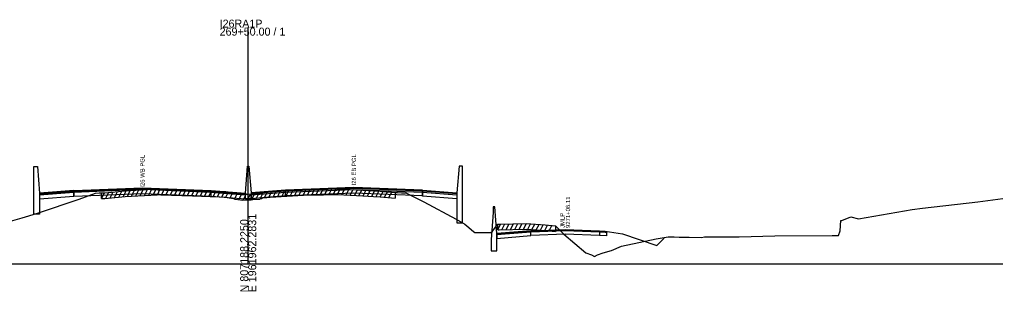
# Model space of a CAD drawing. Extents: x 1017 to 19997, y -1947 to 50737.
# Drawn here: x 10520 to 10861.4, y 19490.3 to 19585.4 of the extents above; entities that cross this region are included whole.
import ezdxf

# ---------------------------------------------------------------- set-up
doc = ezdxf.new("R2010")
doc.units = 0
for name, color, linetype in [('RD_GPK_XS_Cell', 7, 'Continuous'), ('RD_XS_Base', 7, 'Continuous'), ('RD_XS_ExGround', 7, 'Continuous'), ('RD_XS_ExPaveRet', 7, 'Continuous'), ('RD_XS_Greenside', 7, 'Continuous'), ('RD_XS_MedBWall', 7, 'Continuous'), ('RD_XS_Pave', 7, 'Continuous'), ('RD_XS_PaveOvlay', 7, 'Continuous'), ('RD_XS_TieSlope', 7, 'Continuous'), ('RD_XS_TX_Notes', 7, 'Continuous')]:
    doc.layers.add(name, color=color, linetype=linetype)

msp = doc.modelspace()

# ---------------------------------------------------------------- linework, layer by layer
at = {"layer": 'RD_GPK_XS_Cell'}
for p, q in [((10600, 19500), (10600, 19582.61)), ((10000, 19500), (10600, 19500)), ((10600, 19500), (11200, 19500))]:
    msp.add_line(p, q, dxfattribs=at)
at = {"layer": 'RD_XS_Base'}
for points in [[(10539, 19524.97), (10527, 19524.01)], [(10527, 19524.01), (10527, 19522.67)], [(10527, 19522.67), (10539, 19523.63)], [(10539, 19523.63), (10539, 19524.97)], [(10539.05, 19523.64), (10539, 19523.63)], [(10539.05, 19524.98), (10539.05, 19523.64)], [(10539.05, 19523.64), (10563, 19524.61), (10587, 19523.64)], [(10587, 19523.64), (10587, 19524.98)], [(10599, 19524.04), (10587, 19524.98)], [(10587, 19523.64), (10599, 19522.7)], [(10599, 19522.7), (10599, 19524.04)], [(10601, 19522.76), (10601, 19524.1)], [(10613, 19523.71), (10601, 19522.76)], [(10613, 19523.71), (10613, 19525.05)], [(10660.95, 19523.71), (10637, 19524.67), (10613, 19523.71)], [(10660.95, 19523.71), (10660.95, 19525.05)], [(10661, 19523.71), (10660.95, 19523.71)], [(10661, 19525.05), (10661, 19523.71)], [(10661, 19525.04), (10673, 19524.08)], [(10661, 19523.7), (10661, 19525.04)], [(10673, 19522.74), (10661, 19523.7)], [(10673, 19524.08), (10673, 19522.74)], [(10698.9, 19511.17), (10687, 19510.23)], [(10687, 19510.23), (10687, 19508.89)], [(10687, 19508.89), (10698.9, 19509.84)], [(10698.9, 19511.17), (10710.9, 19511.64), (10722.9, 19511.15)], [(10698.9, 19509.84), (10698.9, 19511.17)], [(10722.9, 19509.84), (10710.9, 19510.31), (10698.9, 19509.84)], [(10722.9, 19511.15), (10722.9, 19509.84)], [(10722.9, 19511.15), (10724.9, 19511.07), (10725.4, 19511.05)], [(10725.4, 19509.72), (10722.9, 19509.84)], [(10725.4, 19511.05), (10725.4, 19509.72)]]:
    msp.add_lwpolyline(points, dxfattribs=at)
at = {"layer": 'RD_XS_ExGround'}
msp.add_lwpolyline([(10516.83, 19514.9), (10520.93, 19516.04), (10525.9, 19517.58), (10526.59, 19517.83), (10540.88, 19522.61), (10546.54, 19524.73), (10547.87, 19524.8), (10548.72, 19524.78), (10549.8, 19524.87), (10556.99, 19525.54), (10568.13, 19526.16), (10568.59, 19526.19), (10569.48, 19526.15), (10580.46, 19525.79), (10589.81, 19525.37), (10592.12, 19525.26), (10592.6, 19525.2), (10594.83, 19524.85), (10595.34, 19524.55), (10597.35, 19524.33), (10598.07, 19524.25), (10599.07, 19524.31), (10600, 19524.36), (10601, 19524.41), (10601.66, 19524.46), (10604.02, 19524.58), (10604.31, 19524.82), (10604.67, 19524.81), (10604.95, 19525.06), (10606.55, 19525.2), (10607.22, 19525.26), (10607.67, 19525.28), (10619.35, 19525.98), (10626.34, 19526.11), (10631.2, 19526.24), (10640.05, 19525.76), (10643.87, 19525.54), (10646.18, 19525.37), (10651.39, 19524.97), (10652.26, 19524.92), (10653.62, 19524.85), (10654.04, 19524.84), (10655.1, 19524.79), (10657.68, 19523.5), (10661.39, 19521.67), (10672.74, 19515.56), (10675.81, 19513.9), (10676.54, 19513.29), (10678.86, 19511.31), (10679.34, 19510.91), (10682.1, 19510.92), (10684.91, 19510.92), (10685.51, 19511.38), (10687.28, 19513.84), (10687.78, 19513.87), (10697.29, 19514.13), (10703.85, 19513.61), (10707.51, 19513.33), (10710.46, 19510.3), (10718.11, 19503.77), (10720.13, 19503.08), (10721.16, 19502.57), (10722.17, 19503.08), (10724.21, 19503.77), (10727.1, 19504.64), (10730.63, 19506.11), (10742.71, 19508.77), (10746.93, 19509.42), (10749.05, 19509.47), (10750.81, 19509.33), (10752.96, 19509.32), (10754.22, 19509.32), (10758.57, 19509.19), (10759.68, 19509.38), (10771.78, 19509.37), (10784.25, 19509.82), (10804.29, 19509.86), (10806.5, 19509.86), (10807.03, 19511.54), (10807.37, 19515.17), (10807.71, 19515.17), (10810.86, 19516.38), (10813.47, 19515.73), (10832.32, 19518.97), (10835.86, 19519.45), (10855.23, 19521.63), (10872.77, 19523.98)], dxfattribs=at)
at = {"layer": 'RD_XS_ExPaveRet'}
for p, q in [((10560.72, 19523.75), (10561.75, 19525.81)), ((10562.22, 19523.83), (10563.25, 19525.89)), ((10563.72, 19523.92), (10564.75, 19525.97)), ((10565.22, 19524), (10566.25, 19526.06)), ((10566.72, 19524.08), (10567.75, 19526.14)), ((10568.22, 19524.16), (10569.22, 19526.16)), ((10569.72, 19524.15), (10570.71, 19526.11)), ((10571.22, 19524.1), (10572.21, 19526.06)), ((10572.72, 19524.05), (10573.71, 19526.01)), ((10574.22, 19523.99), (10575.21, 19525.96)), ((10575.72, 19523.94), (10576.71, 19525.91)), ((10577.22, 19523.89), (10578.21, 19525.86)), ((10578.72, 19523.84), (10579.71, 19525.81)), ((10616.22, 19523.79), (10617.26, 19525.85)), ((10617.72, 19523.88), (10618.76, 19525.94)), ((10619.22, 19523.97), (10620.24, 19525.99)), ((10620.72, 19524), (10621.73, 19526.02)), ((10622.22, 19524.03), (10623.23, 19526.05)), ((10623.72, 19524.06), (10624.73, 19526.08)), ((10625.22, 19524.09), (10626.23, 19526.11)), ((10626.72, 19524.12), (10627.74, 19526.15)), ((10628.22, 19524.16), (10629.24, 19526.19)), ((10629.72, 19524.2), (10630.74, 19526.23)), ((10631.22, 19524.24), (10632.2, 19526.19)), ((10632.72, 19524.16), (10633.7, 19526.11)), ((10634.22, 19524.08), (10635.2, 19526.02)), ((10635.72, 19523.99), (10636.7, 19525.94)), ((10637.22, 19523.91), (10638.2, 19525.86)), ((10548.72, 19522.78), (10549.77, 19524.87)), ((10548.72, 19522.78), (10548.72, 19524.78)), ((10548.72, 19522.78), (10549.8, 19522.87)), ((10549.8, 19522.87), (10556.99, 19523.54)), ((10550.22, 19522.91), (10551.27, 19525.01)), ((10551.72, 19523.05), (10552.77, 19525.15)), ((10553.22, 19523.19), (10554.27, 19525.29)), ((10554.72, 19523.33), (10555.77, 19525.43)), ((10556.22, 19523.47), (10557.27, 19525.56)), ((10556.99, 19523.54), (10568.13, 19524.16)), ((10557.72, 19523.58), (10558.75, 19525.64)), ((10559.22, 19523.67), (10560.25, 19525.72)), ((10568.13, 19524.16), (10568.59, 19524.19)), ((10568.59, 19524.19), (10569.48, 19524.15)), ((10569.48, 19524.15), (10580.46, 19523.79)), ((10580.22, 19523.79), (10581.2, 19525.75)), ((10580.46, 19523.79), (10589.81, 19523.37)), ((10581.72, 19523.73), (10582.7, 19525.68)), ((10583.22, 19523.66), (10584.2, 19525.62)), ((10584.72, 19523.59), (10585.7, 19525.55)), ((10586.22, 19523.53), (10587.2, 19525.48)), ((10587.72, 19523.46), (10588.7, 19525.42)), ((10589.22, 19523.39), (10590.2, 19525.35)), ((10589.81, 19523.37), (10592.12, 19523.26)), ((10590.72, 19523.32), (10591.7, 19525.28)), ((10592.12, 19523.26), (10592.6, 19523.2)), ((10592.22, 19523.25), (10593.16, 19525.11)), ((10592.6, 19523.2), (10594.83, 19522.85)), ((10593.72, 19523.03), (10594.65, 19524.88)), ((10594.83, 19522.85), (10595.34, 19522.55)), ((10595.22, 19522.61), (10596.15, 19524.46)), ((10595.34, 19522.55), (10597.35, 19522.33)), ((10596.72, 19522.4), (10597.67, 19524.3)), ((10598.22, 19522.26), (10599.25, 19524.32)), ((10599.72, 19522.35), (10600.75, 19524.4)), ((10600, 19522.36), (10601, 19522.41)), ((10601, 19522.41), (10601.66, 19522.46)), ((10601.22, 19522.43), (10602.26, 19524.49)), ((10601.66, 19522.46), (10604.02, 19522.58)), ((10602.72, 19522.52), (10603.75, 19524.56)), ((10604.02, 19522.58), (10604.31, 19522.82)), ((10604.22, 19522.74), (10605.4, 19525.1)), ((10604.31, 19522.82), (10604.67, 19522.81)), ((10604.67, 19522.81), (10604.95, 19523.06)), ((10604.95, 19523.06), (10606.55, 19523.2)), ((10605.72, 19523.13), (10606.77, 19525.22)), ((10606.55, 19523.2), (10607.22, 19523.26)), ((10607.22, 19523.26), (10608.25, 19525.32)), ((10607.22, 19523.26), (10607.67, 19523.28)), ((10607.67, 19523.28), (10619.35, 19523.98)), ((10608.72, 19523.35), (10609.76, 19525.41)), ((10610.22, 19523.43), (10611.26, 19525.5)), ((10611.72, 19523.52), (10612.76, 19525.58)), ((10613.22, 19523.61), (10614.26, 19525.67)), ((10614.72, 19523.7), (10615.76, 19525.76)), ((10619.35, 19523.98), (10626.34, 19524.11)), ((10626.34, 19524.11), (10631.2, 19524.24)), ((10631.2, 19524.24), (10640.05, 19523.76)), ((10638.72, 19523.83), (10639.7, 19525.77)), ((10640.05, 19523.76), (10643.87, 19523.54)), ((10640.22, 19523.75), (10641.2, 19525.69)), ((10641.72, 19523.66), (10642.7, 19525.6)), ((10643.22, 19523.57), (10644.19, 19525.51)), ((10643.87, 19523.54), (10646.18, 19523.37)), ((10644.72, 19523.48), (10645.69, 19525.41)), ((10646.18, 19523.37), (10651.39, 19522.97)), ((10646.22, 19523.37), (10647.19, 19525.29)), ((10647.72, 19523.25), (10648.69, 19525.18)), ((10649.22, 19523.13), (10650.19, 19525.06)), ((10651.39, 19524.97), (10651.39, 19522.97)), ((10597.35, 19522.33), (10598.07, 19522.25)), ((10598.07, 19522.25), (10599.07, 19522.31)), ((10599.07, 19522.31), (10600, 19522.36)), ((10687.28, 19511.84), (10688.3, 19513.89)), ((10687.28, 19511.84), (10687.28, 19513.84)), ((10688.78, 19511.9), (10689.8, 19513.93)), ((10690.28, 19511.94), (10691.3, 19513.97)), ((10691.78, 19511.98), (10692.8, 19514.01)), ((10693.28, 19512.02), (10694.3, 19514.05)), ((10694.78, 19512.06), (10695.8, 19514.09)), ((10696.28, 19512.1), (10697.3, 19514.13)), ((10697.78, 19512.09), (10698.74, 19514.02)), ((10699.28, 19511.97), (10700.24, 19513.9)), ((10700.78, 19511.85), (10701.74, 19513.78)), ((10702.28, 19511.74), (10703.24, 19513.66)), ((10703.78, 19511.62), (10704.75, 19513.54)), ((10705.28, 19511.5), (10706.25, 19513.43)), ((10707.51, 19513.33), (10707.51, 19511.33)), ((10687.28, 19511.84), (10687.78, 19511.87)), ((10687.78, 19511.87), (10697.29, 19512.13)), ((10697.29, 19512.13), (10703.85, 19511.61)), ((10703.85, 19511.61), (10707.51, 19511.33))]:
    msp.add_line(p, q, dxfattribs=at)
at = {"layer": 'RD_XS_Greenside'}
for points in [[(10724.9, 19511.39), (10730.9, 19510.42)], [(10730.9, 19510.42), (10742.9, 19506.41)]]:
    msp.add_lwpolyline(points, dxfattribs=at)
at = {"layer": 'RD_XS_MedBWall'}
for points in [[(10525, 19517.3), (10525, 19534.03)], [(10525, 19534.03), (10526.25, 19534.03), (10527, 19524.69)], [(10599, 19524.69), (10599.75, 19534.1), (10600.25, 19534.1), (10601, 19524.76)], [(10675, 19534.1), (10673.75, 19534.1), (10673, 19524.76)], [(10675, 19514.34), (10675, 19534.1)], [(10527, 19524.69), (10527, 19517.3)], [(10599, 19522.69), (10599, 19524.69)], [(10601, 19522.69), (10599, 19522.69)], [(10601, 19524.76), (10601, 19522.69)], [(10673, 19524.76), (10673, 19514.34)], [(10687, 19510.54), (10686.25, 19519.88), (10685.75, 19519.88)], [(10685.75, 19519.88), (10685.75, 19517.88)], [(10527, 19517.3), (10525, 19517.3)], [(10685.75, 19517.88), (10685, 19508.54)], [(10673, 19514.34), (10675, 19514.34)], [(10687, 19504.54), (10687, 19510.54)], [(10685, 19508.54), (10685, 19504.54)], [(10685, 19504.54), (10687, 19504.54)]]:
    msp.add_lwpolyline(points, dxfattribs=at)
at = {"layer": 'RD_XS_Pave'}
for points in [[(10539.05, 19525.32), (10563, 19526.28), (10587, 19525.32)], [(10587, 19524.98), (10563, 19525.95), (10539.05, 19524.98)], [(10660.95, 19525.39), (10637, 19526.35), (10613, 19525.39)], [(10613, 19525.05), (10637, 19526.01), (10660.95, 19525.05)], [(10539, 19525.31), (10527, 19524.35)], [(10527, 19524.35), (10527, 19524.01)], [(10539, 19524.97), (10539, 19525.31)], [(10539.05, 19524.98), (10539, 19524.97)], [(10539.05, 19524.98), (10539.05, 19525.32)], [(10587, 19525.32), (10587, 19524.98)], [(10587, 19525.32), (10599, 19524.38)], [(10599, 19524.38), (10599, 19524.04)], [(10613, 19525.39), (10601, 19524.44)], [(10601, 19524.1), (10613, 19525.05)], [(10601, 19524.44), (10601, 19524.1)], [(10613, 19525.39), (10613, 19525.05)], [(10660.95, 19525.05), (10660.95, 19525.39)], [(10660.95, 19525.39), (10661, 19525.39)], [(10661, 19525.05), (10660.95, 19525.05)], [(10661, 19525.39), (10661, 19525.05)], [(10661, 19525.04), (10661, 19525.38)], [(10673, 19524.42), (10673, 19524.08)]]:
    msp.add_lwpolyline(points, dxfattribs=at)
at = {"layer": 'RD_XS_PaveOvlay'}
for points in [[(10539.05, 19525.66), (10563, 19526.61), (10587, 19525.65)], [(10660.95, 19525.72), (10637, 19526.68), (10613, 19525.72)], [(10539, 19525.65), (10527, 19524.69)], [(10527, 19524.69), (10527, 19524.35)], [(10539.05, 19525.66), (10539, 19525.65)], [(10539, 19525.65), (10539, 19525.31)], [(10539, 19525.31), (10539.05, 19525.32)], [(10539.05, 19525.32), (10539.05, 19525.66)], [(10587, 19525.65), (10587, 19525.32)], [(10587, 19525.65), (10599, 19524.69)], [(10599, 19524.69), (10599, 19524.38)], [(10613, 19525.72), (10601, 19524.76)], [(10601, 19524.76), (10601, 19524.44)], [(10613, 19525.72), (10613, 19525.39)], [(10660.95, 19525.39), (10660.95, 19525.72)], [(10660.95, 19525.72), (10661, 19525.72)], [(10661, 19525.72), (10661, 19525.39)], [(10661, 19525.72), (10673, 19524.76)], [(10661, 19525.38), (10661, 19525.72)], [(10673, 19524.42), (10661, 19525.38)], [(10673, 19524.76), (10673, 19524.42)], [(10698.9, 19511.49), (10687, 19510.54)], [(10687, 19510.23), (10698.9, 19511.17)], [(10687, 19510.54), (10687, 19510.23)], [(10698.9, 19511.49), (10710.9, 19511.96), (10722.9, 19511.47)], [(10722.9, 19511.15), (10710.9, 19511.64), (10698.9, 19511.17)], [(10698.9, 19511.17), (10698.9, 19511.49)], [(10722.9, 19511.47), (10722.9, 19511.15)], [(10722.9, 19511.47), (10724.9, 19511.39)], [(10724.9, 19511.07), (10722.9, 19511.15)], [(10724.9, 19511.39), (10724.9, 19511.07)]]:
    msp.add_lwpolyline(points, dxfattribs=at)
at = {"layer": 'RD_XS_TieSlope'}
msp.add_lwpolyline([(10742.9, 19506.41), (10745.46, 19508.96)], dxfattribs=at)

# ---------------------------------------------------------------- texts
at = {"layer": 'RD_GPK_XS_Cell'}
for s, p in [('I26RA1P', (10590, 19582.61)), ('269+50.00 / 1', (10590, 19579.81))]:
    msp.add_text(s, height=2.8, dxfattribs=at).set_placement(p)
for s, p in [('E 1961962.2831', (10602.8, 19490)), ('N 807188.2250', (10600, 19490))]:
    msp.add_text(s, height=2.8, rotation=90, dxfattribs=at).set_placement(p)
at = {"layer": 'RD_XS_TX_Notes'}
for s, p in [('I26 WB PGL', (10563.75, 19526.61)), ('I26 EB PGL', (10637.75, 19527.41)), (' 9271+06.11', (10712.62, 19511.94)), (' JMLP', (10710.67, 19511.94))]:
    msp.add_text(s, height=1.5, rotation=90, dxfattribs=at).set_placement(p)

doc.saveas('drawing.dxf')
